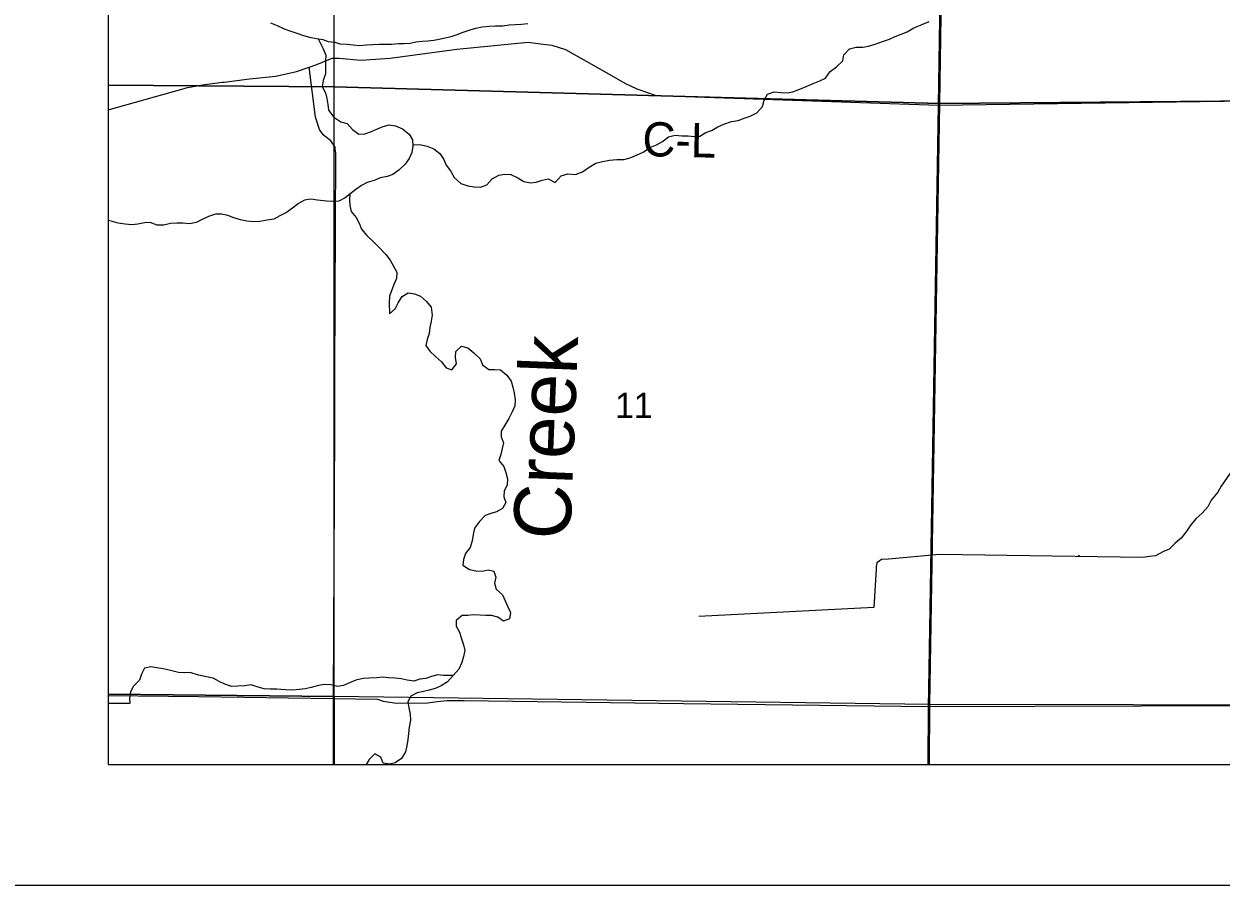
# Model space of a CAD drawing. Extents: x -6.2 to 37.4, y 0.2 to 22.2.
# Drawn here: x 1.611 to 2.605, y 14.207 to 14.922 of the extents above; entities that cross this region are included whole.
import ezdxf

# ---------------------------------------------------------------- set-up
doc = ezdxf.new("R2010")
doc.units = 0
for name, color, linetype in [('GM_X_County_Road', 7, 'Continuous'), ('GM_X_County_Road_Text', 7, 'Continuous'), ('GM_X_Major_River', 7, 'Continuous'), ('GM_X_Minor_River', 7, 'Continuous'), ('GM_X_Minor_River_Text', 7, 'Continuous'), ('GM_X_Rail_Line', 7, 'Continuous'), ('GM_X_Section', 7, 'Continuous'), ('GM_X_Section_Text', 7, 'Continuous'), ('GM_X_Township_Road', 7, 'Continuous'), ('GM_X_US_Shield', 7, 'Continuous'), ('SH_Cut_Line', 7, 'Continuous'), ('SH_Data', 7, 'Continuous')]:
    doc.layers.add(name, color=color, linetype=linetype)

msp = doc.modelspace()

# ---------------------------------------------------------------- linework, layer by layer
at = {"layer": 'GM_X_County_Road'}
for p, q in [((1.68086, 14.85061), (1.74205, 14.86779)), ((2.3621, 14.37004), (2.37011, 14.85446)), ((2.37011, 14.85446), (2.77644, 14.86023))]:
    msp.add_line(p, q, dxfattribs=at)
for points in [[(2.37011, 14.85446), (2.37392, 15.10601), (2.37821, 15.37963)], [(1.84774, 14.88601), (1.85424, 14.88817), (1.86681, 14.89362), (1.8727, 14.89359), (1.89055, 14.8918), (1.91488, 14.89358), (1.97021, 14.90092), (2.02947, 14.90694)], [(2.02947, 14.90694), (2.03981, 14.90555), (2.04913, 14.90422), (2.06046, 14.90072), (2.09476, 14.8814), (2.10975, 14.87274), (2.11975, 14.86807), (2.1357, 14.86244), (2.37011, 14.85446)], [(1.7758, 14.87351), (1.77726, 14.87369), (1.79812, 14.87628), (1.81999, 14.87865), (1.8373, 14.88255), (1.84774, 14.88601)], [(1.74205, 14.86779), (1.74299, 14.86805), (1.74678, 14.86912), (1.76124, 14.8717), (1.7758, 14.87351)], [(2.36164, 14.30742), (2.36187, 14.35565), (2.3621, 14.37004)], [(1.68086, 14.36463), (1.75581, 14.36376), (1.8679, 14.36224), (1.90457, 14.36174), (1.90931, 14.36001), (1.92032, 14.35825), (1.94635, 14.3587), (1.95396, 14.35962), (1.96232, 14.36053), (1.97639, 14.36066), (2.15839, 14.35811), (2.36187, 14.35565)], [(2.36187, 14.35565), (2.71571, 14.35673), (2.78123, 14.35883)]]:
    msp.add_lwpolyline(points, dxfattribs=at)
at = {"layer": 'GM_X_Major_River'}
msp.add_lwpolyline([(1.81581, 14.92293), (1.82127, 14.92057), (1.82691, 14.91801), (1.83181, 14.91623), (1.83746, 14.91425), (1.84293, 14.91246), (1.84802, 14.91105), (1.85386, 14.90976), (1.85899, 14.90891), (1.8635, 14.9074), (1.86899, 14.90675), (1.87332, 14.9055), (1.8792, 14.90526), (1.88417, 14.9047), (1.88961, 14.90415), (1.8953, 14.90464), (1.90061, 14.90494), (1.90592, 14.90504), (1.91142, 14.90515), (1.91616, 14.90527), (1.92166, 14.90557), (1.9266, 14.90568), (1.93163, 14.90612), (1.93629, 14.90705), (1.94157, 14.90752), (1.94635, 14.90804), (1.9511, 14.90853), (1.95573, 14.90929), (1.96182, 14.91058), (1.96556, 14.91154), (1.97051, 14.91317), (1.97567, 14.91518), (1.98138, 14.91699), (1.98615, 14.91844), (1.99128, 14.9195), (1.99717, 14.92017), (2.00248, 14.92028), (2.00837, 14.9205), (2.01368, 14.92125), (2.01899, 14.92136), (2.02412, 14.92185), (2.02922, 14.92222)], dxfattribs=at)
at = {"layer": 'GM_X_Minor_River'}
msp.add_line((1.69896, 14.35795), (1.68086, 14.35819), dxfattribs=at)
for points in [[(1.93379, 14.82168), (1.93956, 14.8218), (1.94561, 14.82057), (1.95125, 14.8182), (1.95612, 14.81452), (1.95944, 14.80954), (1.96145, 14.80477), (1.96516, 14.79997), (1.96809, 14.79442), (1.97351, 14.78959), (1.97954, 14.7876), (1.98483, 14.78676), (1.98995, 14.7865), (1.99529, 14.7885), (1.99973, 14.79337), (2.00509, 14.79632), (2.01022, 14.79719), (2.01515, 14.79712), (2.02098, 14.79437), (2.02586, 14.79126), (2.03133, 14.79004), (2.03608, 14.79054), (2.04123, 14.79236), (2.04618, 14.79342), (2.052, 14.79049), (2.05683, 14.79592), (2.06255, 14.79754), (2.0688, 14.79706), (2.07471, 14.79925), (2.08027, 14.80315), (2.08564, 14.80629), (2.09135, 14.80792), (2.09706, 14.80897), (2.10313, 14.80944), (2.10901, 14.80954), (2.11415, 14.8108), (2.12007, 14.81336), (2.12484, 14.81557), (2.13041, 14.81947), (2.13613, 14.82166), (2.14092, 14.82443), (2.1461, 14.82815), (2.15163, 14.82977), (2.15711, 14.82912), (2.16223, 14.82904), (2.16734, 14.82858), (2.17208, 14.82889), (2.17687, 14.83186), (2.18164, 14.83349), (2.187, 14.83664), (2.19197, 14.83865), (2.19826, 14.84102), (2.20377, 14.84188), (2.20892, 14.8437), (2.21388, 14.84553), (2.21942, 14.8481), (2.22388, 14.85353), (2.22529, 14.85864), (2.22822, 14.86353), (2.23356, 14.86553), (2.23943, 14.86506), (2.24436, 14.8648), (2.24911, 14.86549), (2.25502, 14.86786), (2.26037, 14.87006), (2.26609, 14.87244), (2.27163, 14.87463), (2.27641, 14.87684), (2.2803, 14.88247), (2.28548, 14.88638), (2.29068, 14.89123), (2.29153, 14.89634), (2.29616, 14.90121), (2.30187, 14.90264), (2.30718, 14.90275), (2.31193, 14.90344), (2.31746, 14.90506), (2.32356, 14.90743), (2.32928, 14.90925), (2.33425, 14.91145), (2.33921, 14.91346), (2.34417, 14.91528), (2.34954, 14.91862), (2.35507, 14.92081), (2.36233, 14.92393)], [(1.85515, 14.90955), (1.85941, 14.9012), (1.8616, 14.89604), (1.86132, 14.89092), (1.86142, 14.88542), (1.86133, 14.88049), (1.85934, 14.87501), (1.85869, 14.87009), (1.86144, 14.86473), (1.8625, 14.85997), (1.86336, 14.85522), (1.86385, 14.85046), (1.8683, 14.8447), (1.87392, 14.84082), (1.8792, 14.83922), (1.88366, 14.83422), (1.88891, 14.83054), (1.89403, 14.83084), (1.89937, 14.83266), (1.90453, 14.83485), (1.9093, 14.83687), (1.91425, 14.83812), (1.91955, 14.83747), (1.92519, 14.83492), (1.9308, 14.83047), (1.93356, 14.82568), (1.93385, 14.82056), (1.933, 14.81526), (1.93083, 14.81036), (1.92753, 14.80547), (1.92214, 14.80062), (1.91715, 14.79709), (1.91238, 14.79527), (1.90667, 14.79421), (1.90171, 14.79201), (1.89599, 14.79039), (1.89121, 14.78781), (1.88641, 14.78465), (1.88161, 14.78074), (1.88134, 14.776), (1.88163, 14.77125), (1.8825, 14.76631), (1.88677, 14.76131), (1.88934, 14.75653), (1.89116, 14.75176), (1.89561, 14.74638), (1.90065, 14.74174), (1.90587, 14.73654), (1.91146, 14.73076), (1.91498, 14.72597), (1.92049, 14.71602), (1.92021, 14.71071), (1.91804, 14.70581), (1.91446, 14.696), (1.91418, 14.69088), (1.9144, 14.68139), (1.91921, 14.68568), (1.92176, 14.69057), (1.92507, 14.69583), (1.92986, 14.6988), (1.93515, 14.69796), (1.94005, 14.69599), (1.94528, 14.69173), (1.94899, 14.68693), (1.94982, 14.68028), (1.94898, 14.67536), (1.94794, 14.67006), (1.94747, 14.66495), (1.94568, 14.66004), (1.94465, 14.65512), (1.94779, 14.65033), (1.95264, 14.64589), (1.95749, 14.64146), (1.96139, 14.63646), (1.96629, 14.63506), (1.97017, 14.63993), (1.96931, 14.64526), (1.9694, 14.65019), (1.97421, 14.65448), (1.9795, 14.65327), (1.98454, 14.64901), (1.98977, 14.64419), (1.99176, 14.63904), (1.99681, 14.63517), (2.00156, 14.63528), (2.00667, 14.63502), (2.0119, 14.63038), (2.01541, 14.62559), (2.01684, 14.62044), (2.0179, 14.61568), (2.01875, 14.61017), (2.01847, 14.60505), (2.0163, 14.60015), (2.01336, 14.5945), (2.01023, 14.58905), (2.00711, 14.58397), (2.00722, 14.57923), (2.00903, 14.57446), (2.008, 14.56954), (2.00678, 14.56463), (2.00518, 14.55972)], [(1.88161, 14.78074), (1.87757, 14.77758), (1.87241, 14.775), (1.86748, 14.7747), (1.86217, 14.77478), (1.8546, 14.77565), (1.84912, 14.77649), (1.8438, 14.77582), (1.83882, 14.77286), (1.83401, 14.76894), (1.82884, 14.76542), (1.82329, 14.76266), (1.81832, 14.76007), (1.813, 14.75921), (1.80691, 14.75797), (1.80198, 14.75786), (1.79592, 14.75833), (1.79082, 14.75936), (1.78516, 14.76115), (1.78027, 14.76312), (1.77498, 14.76415), (1.77005, 14.76422), (1.76414, 14.76223), (1.75898, 14.75965), (1.754, 14.75707), (1.74849, 14.7562), (1.74281, 14.75667), (1.73789, 14.75675), (1.73257, 14.75626), (1.72705, 14.75501), (1.72156, 14.7551), (1.71591, 14.75727), (1.71116, 14.75677), (1.70545, 14.75572), (1.7007, 14.75522), (1.69503, 14.75588), (1.68936, 14.75673), (1.68161, 14.75887), (1.68086, 14.75816)], [(2.8757, 14.6079), (2.62021, 14.60534), (2.61958, 14.55984), (2.60456, 14.53848)], [(2.00518, 14.55972), (2.00926, 14.55472), (2.01107, 14.54976), (2.0125, 14.54462), (2.01203, 14.53931), (2.00948, 14.53442), (2.00921, 14.52968), (2.01102, 14.52491), (2.00828, 14.51983), (2.0033, 14.51706), (1.99854, 14.51561), (1.99377, 14.51398), (1.98914, 14.50911), (1.98506, 14.50367), (1.98383, 14.49819), (1.98298, 14.49308), (1.98137, 14.4876), (1.97749, 14.48254), (1.97589, 14.47763), (1.97543, 14.47271), (1.98086, 14.46921), (1.98615, 14.46818), (1.99146, 14.46791), (1.99621, 14.46898), (2.00112, 14.46776), (2.00274, 14.46281), (2.00171, 14.45789), (2.00295, 14.45294), (2.00818, 14.44831), (2.01255, 14.43837), (2.01493, 14.43359), (2.0139, 14.4283), (2.00912, 14.42628), (2.00425, 14.42977), (1.99916, 14.43118), (1.99442, 14.43106), (1.98419, 14.43159), (1.97944, 14.4311), (1.9747, 14.43098), (1.9699, 14.42707), (1.96982, 14.42233), (1.97257, 14.41735), (1.97418, 14.41164), (1.97599, 14.40687), (1.97705, 14.40211), (1.97582, 14.39719), (1.9746, 14.39209), (1.97185, 14.38663), (1.96721, 14.3812), (1.96257, 14.37615), (1.9572, 14.37281), (1.95224, 14.37042), (1.94747, 14.36916), (1.94253, 14.3681), (1.93739, 14.36685), (1.93223, 14.36427), (1.92968, 14.35938), (1.93035, 14.35444), (1.93159, 14.34929), (1.93188, 14.34417), (1.93083, 14.3383), (1.93017, 14.33319), (1.9297, 14.32808), (1.92886, 14.32297), (1.92763, 14.31786), (1.92431, 14.31241), (1.91914, 14.30888), (1.91438, 14.30782), (1.90927, 14.30846), (1.90727, 14.31362), (1.9022, 14.31635), (1.89757, 14.31149), (1.89501, 14.30742)], [(2.60456, 14.53848), (2.60182, 14.5334), (2.5964, 14.52684), (2.59365, 14.52138), (2.58901, 14.51595), (2.584, 14.51147), (2.57955, 14.50623), (2.57606, 14.50135), (2.57159, 14.49534), (2.5664, 14.49106), (2.56157, 14.48601), (2.5568, 14.48418), (2.55011, 14.48068), (2.54536, 14.48), (2.53966, 14.47932)], [(2.53966, 14.47932), (2.37081, 14.48169), (2.32866, 14.47778), (2.32278, 14.47768), (2.31894, 14.47489), (2.31831, 14.4713), (2.31847, 14.4694), (2.3164, 14.43775), (2.17107, 14.43028)], [(2.48605, 14.48109), (2.48699, 14.48069)], [(1.96721, 14.3812), (1.95925, 14.38132), (1.95433, 14.38177), (1.94937, 14.38033), (1.94461, 14.37888), (1.93948, 14.3782), (1.93471, 14.37657), (1.92923, 14.37741), (1.92413, 14.37844), (1.91902, 14.37908), (1.91372, 14.37935), (1.9088, 14.38), (1.90368, 14.3795), (1.89742, 14.37922), (1.89248, 14.37873), (1.88639, 14.3773), (1.88123, 14.3751), (1.87627, 14.37309), (1.87133, 14.37222), (1.86566, 14.37344), (1.86055, 14.37371), (1.85542, 14.37303), (1.84951, 14.37122), (1.84437, 14.37016), (1.83944, 14.36967), (1.83374, 14.36918), (1.82806, 14.36927), (1.82106, 14.36995), (1.81537, 14.36984), (1.81044, 14.37011), (1.80535, 14.3717), (1.7997, 14.37349), (1.79438, 14.37282), (1.78868, 14.37233), (1.78337, 14.37222), (1.77791, 14.37402), (1.77302, 14.37637), (1.76814, 14.3791), (1.76247, 14.38032), (1.75586, 14.38156), (1.74888, 14.38375), (1.74414, 14.38363), (1.73922, 14.38371), (1.73167, 14.38572), (1.72657, 14.38675), (1.72147, 14.38777), (1.71636, 14.38861), (1.71104, 14.38736), (1.70867, 14.38228), (1.70688, 14.37737), (1.70206, 14.37251), (1.69951, 14.36762), (1.69866, 14.36232), (1.69896, 14.35795)]]:
    msp.add_lwpolyline(points, dxfattribs=at)
at = {"layer": 'GM_X_Rail_Line'}
msp.add_lwpolyline([(1.68086, 15.3872), (1.68086, 14.30742), (2.87188, 14.30742), (2.87214, 14.35429), (2.87246, 14.85833), (2.87203, 15.37415), (2.76877, 15.37817), (2.37809, 15.37991), (2.37429, 15.37998), (2.20578, 15.38316), (2.06408, 15.38491)], close=True, dxfattribs=at)
at = {"layer": 'GM_X_Section'}
for points in [[(1.86735, 15.38393), (1.95052, 15.38351), (2.37562, 15.38046), (2.37903, 15.38039), (2.3709, 14.8559), (1.86851, 14.86987)], [(2.37903, 15.38039), (2.8728, 15.37579), (2.87069, 14.86011), (2.3709, 14.8559)], [(2.3709, 14.8559), (2.36268, 14.35718), (1.8685, 14.36379), (1.86851, 14.86987)], [(2.87069, 14.86011), (2.86992, 14.35634), (2.36268, 14.35718), (2.3709, 14.8559)]]:
    msp.add_lwpolyline(points, close=True, dxfattribs=at)
at = {"layer": 'GM_X_Township_Road'}
for points in [[(1.86948, 14.81827), (1.86926, 14.81976), (1.86587, 14.8249), (1.85925, 14.83005), (1.85642, 14.83424), (1.85306, 14.8447), (1.84774, 14.88601)], [(1.8679, 14.36224), (1.86895, 14.58702), (1.86916, 14.63229), (1.86999, 14.81482), (1.86948, 14.81827)], [(1.86796, 14.30742), (1.86794, 14.32298), (1.8679, 14.36224)]]:
    msp.add_lwpolyline(points, dxfattribs=at)
at = {"layer": 'GM_X_US_Shield'}
for points in [[(1.68086, 15.38487), (1.68086, 14.87109), (1.86851, 14.86987), (1.86735, 15.38393)], [(1.68086, 14.87109), (1.68086, 14.36581), (1.8685, 14.36379), (1.86851, 14.86987)], [(1.68086, 14.36581), (1.68086, 14.30742), (1.8685, 14.30742), (1.8685, 14.36379)], [(1.8685, 14.30742), (2.36241, 14.30742), (2.36268, 14.35718), (1.8685, 14.36379)], [(2.36241, 14.30742), (2.86967, 14.30742), (2.86992, 14.35634), (2.36268, 14.35718)]]:
    msp.add_lwpolyline(points, close=True, dxfattribs=at)
at = {"layer": 'SH_Cut_Line'}
msp.add_lwpolyline([(1.68086, 20.39726), (1.68086, 14.30742), (5.08086, 14.30742)], dxfattribs=at)
at = {"layer": 'SH_Data'}
for p, q in [((1.68086, 21.10742), (1.68086, 14.30742)), ((1.68086, 14.30742), (8.48086, 14.30742)), ((1.58086, 14.20742), (8.58086, 14.20742))]:
    msp.add_line(p, q, dxfattribs=at)

# ---------------------------------------------------------------- texts
at = {"layer": 'GM_X_County_Road_Text'}
msp.add_text('C-L', height=0.028409, rotation=358.71657, dxfattribs=at).set_placement((2.12409, 14.81229))
at = {"layer": 'GM_X_Minor_River_Text'}
msp.add_text('Creek', height=0.047361, rotation=87.73287, dxfattribs=at).set_placement((2.06437, 14.49357))
at = {"layer": 'GM_X_Section_Text'}
msp.add_text('11', height=0.020928, rotation=0.00001, dxfattribs=at).set_placement((2.10165, 14.595))

doc.saveas('drawing.dxf')
